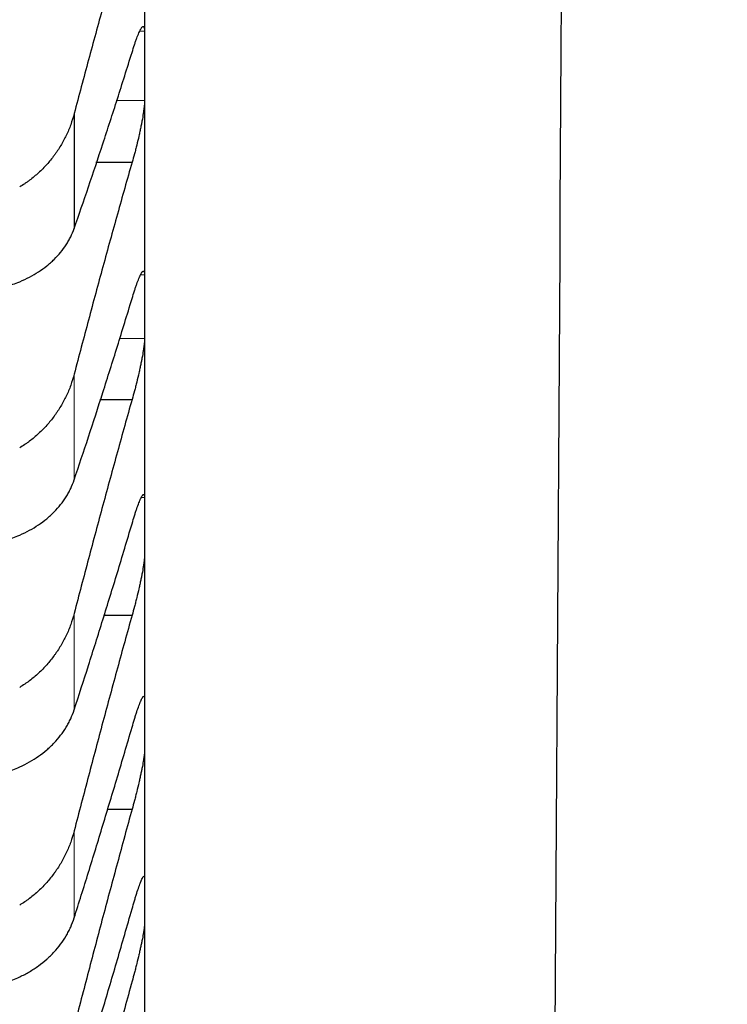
# Model space of a CAD drawing. Header units: inches. Extents: x 0 to 20790, y -12 to 14700.
# Tile 348 of 441: x 14198 to 14229, y 9694 to 9737. Entities that reach past the tile are written whole.
import ezdxf

# ---------------------------------------------------------------- set-up
doc = ezdxf.new("R2010")
doc.units = ezdxf.units.IN
doc.layers.add('1', color=7, linetype='Continuous', true_color=0xffffff)
doc.layers.add('254', color=7, linetype='Continuous', true_color=0xffffff)
doc.styles.add('latin_extended', font='simplex.shx')
doc.dimstyles.get("Standard").update_dxf_attribs({"dimtxt": 0.18, "dimasz": 0.18, "dimexe": 0.18, "dimexo": 0.0625, "dimgap": 0.09, "dimtad": 0, "dimtih": 1, "dimtoh": 1, "dimdec": 4, "dimzin": 0, "dimdsep": 46, "dimtxsty": 'Standard', "dimcen": 0.09, "dimadec": 0, "dimazin": 0, "dimtfac": 1, "dimtdec": 4, "dimtofl": 0, "dimtmove": 0, "dimatfit": 3, "dimfxl": 1, "dimtolj": 1, "dimtzin": 0, "dimarcsym": 0})

# ---------------------------------------------------------------- blocks, each defined once
blk = doc.blocks.new('_U6')
at = {"layer": '254', "color": 3, "linetype": 'Continuous', "lineweight": 13, "transparency": 16777216}
for p, q in [((14453.838, 10348.957), (14453.838, 8475.942)), ((14203.838, 10258.942), (14203.838, 8475.942)), ((14203.838, 8510.942), (12901.42, 8510.942)), ((14081.338, 8510.942), (13958.838, 8510.942)), ((14453.838, 8510.942), (14203.838, 8510.942)), ((14576.338, 8510.942), (14698.838, 8510.942))]:
    blk.add_line(p, q, dxfattribs=at)
at = {"layer": '254', "color": 3, "transparency": 16777216}
for points in [[(14081.338, 8490.525), (14081.338, 8531.358), (14203.838, 8510.942)], [(14576.338, 8531.358), (14576.338, 8490.525), (14453.838, 8510.942)]]:
    blk.add_solid(points, dxfattribs=at)
at = {"layer": 'Defpoints', "color": 0, "transparency": 16777216}
for p in [(14453.838, 10383.957), (14203.838, 10293.942), (14203.838, 8510.942)]:
    blk.add_point(p, dxfattribs=at)
at = {"layer": '254', "color": 2, "lineweight": 13, "transparency": 16777216, "insert": (12962.67, 8694.692), "char_height": 122.5, "attachment_point": 1, "style": 'latin_extended'}
blk.add_mtext('\\A1;250', dxfattribs=at)
blk = doc.blocks.new('_U7')
at = {"layer": '254', "color": 3, "linetype": 'Continuous', "lineweight": 13, "transparency": 16777216}
for p, q in [((14043.838, 10258.942), (14043.838, 8755.942)), ((14203.838, 10258.942), (14203.838, 8755.942)), ((14043.838, 8790.942), (12871.831, 8790.942)), ((13921.338, 8790.942), (13798.838, 8790.942)), ((14043.838, 8790.942), (14203.838, 8790.942)), ((14326.338, 8790.942), (14448.838, 8790.942))]:
    blk.add_line(p, q, dxfattribs=at)
at = {"layer": '254', "color": 3, "transparency": 16777216}
for points in [[(13921.338, 8770.525), (13921.338, 8811.358), (14043.838, 8790.942)], [(14326.338, 8811.358), (14326.338, 8770.525), (14203.838, 8790.942)]]:
    blk.add_solid(points, dxfattribs=at)
at = {"layer": 'Defpoints', "color": 0, "transparency": 16777216}
for p in [(14043.838, 10293.942), (14203.838, 10293.942), (14203.838, 8790.942)]:
    blk.add_point(p, dxfattribs=at)
at = {"layer": '254', "color": 2, "lineweight": 13, "transparency": 16777216, "insert": (12933.081, 9178.858), "char_height": 122.5, "attachment_point": 1, "style": 'latin_extended'}
blk.add_mtext('\\A1;\\C2;Flywheel\\P\\C2;90-240', dxfattribs=at)

msp = doc.modelspace()

# ---------------------------------------------------------------- linework, layer by layer
at = {"layer": '1', "color": 2, "linetype": 'Continuous', "lineweight": 25}
for p, q in [((14203.838, 9746.086), (14203.838, 9734.826)), ((14203.838, 9734.826), (14203.838, 9724.461)), ((14200.812, 9732.769), (14200.812, 9727.826)), ((14201.747, 9730.675), (14203.301, 9730.675)), ((14203.838, 9724.461), (14203.838, 9715.008)), ((14201.917, 9720.475), (14203.301, 9720.475)), ((14203.838, 9715.008), (14203.838, 9706.483)), ((14202.078, 9711.193), (14203.301, 9711.193)), ((14203.838, 9706.483), (14203.838, 9698.898)), ((14202.231, 9702.845), (14203.301, 9702.845)), ((14203.838, 9698.898), (14203.838, 9692.266))]:
    msp.add_line(p, q, dxfattribs=at)
at = {"layer": '1', "color": 110, "linetype": 'Continuous', "lineweight": 13}
for p, q in [((14203.632, 9736.321), (14203.836, 9736.321)), ((14202.619, 9733.33), (14203.836, 9733.33)), ((14203.668, 9725.832), (14203.836, 9725.832)), ((14202.751, 9723.09), (14203.836, 9723.09)), ((14200.812, 9721.562), (14200.812, 9717.011)), ((14203.702, 9716.252), (14203.836, 9716.252)), ((14200.812, 9711.271), (14200.812, 9707.121)), ((14200.812, 9701.914), (14200.812, 9698.171))]:
    msp.add_line(p, q, dxfattribs=at)
at = {"layer": '1', "color": 2, "linetype": 'Continuous', "lineweight": 25}
for points, knots in [([(14223.339, 9993.946), (14223.277, 9983.921), (14223.152, 9963.85), (14222.966, 9933.733), (14222.779, 9903.595), (14222.592, 9873.458), (14222.406, 9843.32), (14221.988, 9775.869), (14220.966, 9610.829), (14220.006, 9455.835), (14219.339, 9348.2)], [0, 0, 0, 0, 0.046575, 0.093246, 0.139917, 0.186588, 0.233259, 0.279931, 0.499952, 1, 1, 1, 1]), ([(14203.301, 9735.406), (14203.335, 9735.522), (14203.369, 9735.631), (14203.42, 9735.783), (14203.436, 9735.832), (14203.461, 9735.902), (14203.469, 9735.925), (14203.486, 9735.971), (14203.494, 9735.993), (14203.534, 9736.1), (14203.564, 9736.176), (14203.608, 9736.274), (14203.622, 9736.304), (14203.642, 9736.346), (14203.649, 9736.359), (14203.662, 9736.384), (14203.668, 9736.395), (14203.699, 9736.449), (14203.722, 9736.481), (14203.747, 9736.504), (14203.752, 9736.508), (14203.761, 9736.514), (14203.765, 9736.517), (14203.778, 9736.521), (14203.786, 9736.521), (14203.807, 9736.511), (14203.817, 9736.491), (14203.826, 9736.45), (14203.828, 9736.441), (14203.831, 9736.421), (14203.832, 9736.41), (14203.835, 9736.376), (14203.836, 9736.35), (14203.836, 9736.321)], [0, 0, 0, 0, 0.125, 0.125, 0.1875, 0.1875, 0.21875, 0.21875, 0.25, 0.25, 0.375, 0.375, 0.4375, 0.4375, 0.46875, 0.46875, 0.5, 0.5, 0.625, 0.625, 0.65625, 0.65625, 0.6875, 0.6875, 0.75, 0.75, 0.875, 0.875, 0.90625, 0.90625, 0.9375, 0.9375, 1, 1, 1, 1]), ([(14203.836, 9733.33), (14203.836, 9733.301), (14203.834, 9733.237), (14203.826, 9733.126), (14203.817, 9733.041), (14203.809, 9732.973), (14203.806, 9732.95), (14203.8, 9732.903), (14203.796, 9732.879), (14203.779, 9732.755), (14203.762, 9732.649), (14203.737, 9732.508), (14203.732, 9732.479), (14203.724, 9732.435), (14203.722, 9732.42), (14203.716, 9732.391), (14203.702, 9732.317), (14203.675, 9732.181), (14203.649, 9732.056), (14203.622, 9731.931), (14203.608, 9731.867), (14203.565, 9731.673), (14203.534, 9731.545), (14203.486, 9731.353), (14203.47, 9731.29), (14203.445, 9731.194), (14203.437, 9731.162), (14203.42, 9731.099), (14203.412, 9731.068), (14203.37, 9730.912), (14203.335, 9730.791), (14203.301, 9730.675)], [0, 0, 0, 0, 0.0625, 0.125, 0.1875, 0.1875, 0.21875, 0.21875, 0.25, 0.25, 0.375, 0.375, 0.40625, 0.40625, 0.421875, 0.421875, 0.4375, 0.5, 0.5625, 0.5625, 0.625, 0.625, 0.75, 0.75, 0.8125, 0.8125, 0.84375, 0.84375, 0.875, 0.875, 1, 1, 1, 1]), ([(14200.812, 9732.769), (14200.77, 9732.607), (14200.719, 9732.448), (14200.605, 9732.137), (14200.476, 9731.831), (14200.318, 9731.537), (14200.189, 9731.321), (14200.144, 9731.25), (14200.074, 9731.145), (14200.05, 9731.11), (14200.001, 9731.041), (14199.977, 9731.007), (14199.852, 9730.838), (14199.64, 9730.578), (14199.405, 9730.34), (14199.158, 9730.113), (14199.029, 9730.005), (14198.859, 9729.877), (14198.825, 9729.852), (14198.755, 9729.802), (14198.65, 9729.73), (14198.543, 9729.661), (14198.47, 9729.617)], [0, 0, 0, 0, 0.125, 0.125, 0.25, 0.375, 0.375, 0.4375, 0.4375, 0.46875, 0.46875, 0.5, 0.5, 0.625, 0.75, 0.75, 0.875, 0.875, 0.90625, 0.90625, 0.9375, 1, 1, 1, 1]), ([(14198.47, 9725.539), (14198.616, 9725.6), (14198.756, 9725.666), (14199.025, 9725.808), (14199.282, 9725.959), (14199.518, 9726.128), (14199.659, 9726.24), (14199.687, 9726.263), (14199.742, 9726.309), (14199.769, 9726.332), (14199.849, 9726.403), (14199.901, 9726.451), (14200.051, 9726.597), (14200.143, 9726.698), (14200.315, 9726.906), (14200.394, 9727.013), (14200.502, 9727.179), (14200.536, 9727.236), (14200.585, 9727.321), (14200.601, 9727.35), (14200.632, 9727.408), (14200.647, 9727.437), (14200.719, 9727.584), (14200.77, 9727.703), (14200.812, 9727.826)], [0, 0, 0, 0, 0.125, 0.125, 0.25, 0.375, 0.375, 0.40625, 0.40625, 0.4375, 0.4375, 0.5, 0.5, 0.625, 0.625, 0.75, 0.75, 0.8125, 0.8125, 0.84375, 0.84375, 0.875, 0.875, 1, 1, 1, 1]), ([(14203.301, 9724.811), (14203.335, 9724.929), (14203.369, 9725.04), (14203.42, 9725.197), (14203.436, 9725.247), (14203.461, 9725.32), (14203.469, 9725.344), (14203.486, 9725.392), (14203.494, 9725.415), (14203.534, 9725.527), (14203.564, 9725.606), (14203.608, 9725.711), (14203.622, 9725.744), (14203.642, 9725.789), (14203.649, 9725.803), (14203.662, 9725.83), (14203.668, 9725.843), (14203.699, 9725.903), (14203.722, 9725.939), (14203.747, 9725.969), (14203.752, 9725.975), (14203.761, 9725.984), (14203.765, 9725.987), (14203.778, 9725.996), (14203.786, 9725.998), (14203.807, 9725.996), (14203.817, 9725.981), (14203.826, 9725.947), (14203.828, 9725.939), (14203.831, 9725.922), (14203.832, 9725.912), (14203.835, 9725.882), (14203.836, 9725.858), (14203.836, 9725.832)], [0, 0, 0, 0, 0.125, 0.125, 0.1875, 0.1875, 0.21875, 0.21875, 0.25, 0.25, 0.375, 0.375, 0.4375, 0.4375, 0.46875, 0.46875, 0.5, 0.5, 0.625, 0.625, 0.65625, 0.65625, 0.6875, 0.6875, 0.75, 0.75, 0.875, 0.875, 0.90625, 0.90625, 0.9375, 0.9375, 1, 1, 1, 1]), ([(14195.982, 9725.368), (14195.986, 9725.367), (14195.989, 9725.366), (14195.996, 9725.365), (14195.999, 9725.364), (14196.009, 9725.362), (14196.029, 9725.359), (14196.075, 9725.35), (14196.168, 9725.333), (14196.247, 9725.321), (14196.405, 9725.298), (14196.51, 9725.286), (14196.824, 9725.261), (14197.032, 9725.257), (14197.343, 9725.273), (14197.446, 9725.282), (14197.602, 9725.302), (14197.654, 9725.31), (14197.757, 9725.328), (14197.809, 9725.338), (14197.964, 9725.371), (14198.067, 9725.397), (14198.269, 9725.46), (14198.37, 9725.497), (14198.47, 9725.539)], [0, 0, 0, 0, 0.003906, 0.003906, 0.007813, 0.007813, 0.015625, 0.03125, 0.0625, 0.125, 0.125, 0.25, 0.25, 0.5, 0.5, 0.625, 0.625, 0.6875, 0.6875, 0.75, 0.75, 0.875, 0.875, 1, 1, 1, 1]), ([(14203.836, 9723.09), (14203.836, 9723.064), (14203.834, 9723.005), (14203.826, 9722.9), (14203.817, 9722.819), (14203.809, 9722.755), (14203.806, 9722.732), (14203.8, 9722.687), (14203.796, 9722.664), (14203.779, 9722.545), (14203.762, 9722.442), (14203.737, 9722.304), (14203.732, 9722.276), (14203.724, 9722.233), (14203.722, 9722.218), (14203.716, 9722.189), (14203.702, 9722.117), (14203.675, 9721.983), (14203.649, 9721.86), (14203.622, 9721.736), (14203.608, 9721.673), (14203.565, 9721.48), (14203.534, 9721.352), (14203.486, 9721.16), (14203.47, 9721.096), (14203.445, 9721), (14203.437, 9720.968), (14203.42, 9720.905), (14203.412, 9720.873), (14203.37, 9720.716), (14203.335, 9720.594), (14203.301, 9720.475)], [0, 0, 0, 0, 0.0625, 0.125, 0.1875, 0.1875, 0.21875, 0.21875, 0.25, 0.25, 0.375, 0.375, 0.40625, 0.40625, 0.421875, 0.421875, 0.4375, 0.5, 0.5625, 0.5625, 0.625, 0.625, 0.75, 0.75, 0.8125, 0.8125, 0.84375, 0.84375, 0.875, 0.875, 1, 1, 1, 1]), ([(14200.812, 9721.562), (14200.77, 9721.399), (14200.719, 9721.239), (14200.605, 9720.925), (14200.476, 9720.617), (14200.318, 9720.322), (14200.189, 9720.105), (14200.144, 9720.033), (14200.074, 9719.927), (14200.05, 9719.892), (14200.001, 9719.822), (14199.977, 9719.788), (14199.852, 9719.618), (14199.64, 9719.357), (14199.405, 9719.117), (14199.158, 9718.889), (14199.029, 9718.781), (14198.859, 9718.652), (14198.825, 9718.627), (14198.755, 9718.577), (14198.65, 9718.504), (14198.543, 9718.435), (14198.47, 9718.391)], [0, 0, 0, 0, 0.125, 0.125, 0.25, 0.375, 0.375, 0.4375, 0.4375, 0.46875, 0.46875, 0.5, 0.5, 0.625, 0.75, 0.75, 0.875, 0.875, 0.90625, 0.90625, 0.9375, 1, 1, 1, 1]), ([(14198.47, 9714.637), (14198.616, 9714.701), (14198.756, 9714.77), (14199.025, 9714.917), (14199.282, 9715.074), (14199.518, 9715.251), (14199.659, 9715.367), (14199.687, 9715.39), (14199.742, 9715.438), (14199.769, 9715.462), (14199.849, 9715.536), (14199.901, 9715.585), (14200.051, 9715.737), (14200.143, 9715.842), (14200.315, 9716.058), (14200.394, 9716.169), (14200.502, 9716.342), (14200.536, 9716.4), (14200.585, 9716.489), (14200.601, 9716.519), (14200.632, 9716.579), (14200.647, 9716.609), (14200.719, 9716.761), (14200.77, 9716.885), (14200.812, 9717.011)], [0, 0, 0, 0, 0.125, 0.125, 0.25, 0.375, 0.375, 0.40625, 0.40625, 0.4375, 0.4375, 0.5, 0.5, 0.625, 0.625, 0.75, 0.75, 0.8125, 0.8125, 0.84375, 0.84375, 0.875, 0.875, 1, 1, 1, 1]), ([(14203.301, 9715.127), (14203.335, 9715.247), (14203.369, 9715.361), (14203.42, 9715.521), (14203.436, 9715.573), (14203.461, 9715.649), (14203.469, 9715.674), (14203.486, 9715.723), (14203.494, 9715.747), (14203.534, 9715.863), (14203.564, 9715.947), (14203.608, 9716.058), (14203.622, 9716.093), (14203.642, 9716.141), (14203.649, 9716.157), (14203.662, 9716.186), (14203.668, 9716.2), (14203.699, 9716.267), (14203.722, 9716.308), (14203.747, 9716.344), (14203.752, 9716.351), (14203.761, 9716.362), (14203.765, 9716.367), (14203.778, 9716.38), (14203.786, 9716.385), (14203.807, 9716.39), (14203.817, 9716.381), (14203.826, 9716.353), (14203.828, 9716.346), (14203.831, 9716.332), (14203.832, 9716.324), (14203.835, 9716.297), (14203.836, 9716.276), (14203.836, 9716.252)], [0, 0, 0, 0, 0.125, 0.125, 0.1875, 0.1875, 0.21875, 0.21875, 0.25, 0.25, 0.375, 0.375, 0.4375, 0.4375, 0.46875, 0.46875, 0.5, 0.5, 0.625, 0.625, 0.65625, 0.65625, 0.6875, 0.6875, 0.75, 0.75, 0.875, 0.875, 0.90625, 0.90625, 0.9375, 0.9375, 1, 1, 1, 1]), ([(14195.982, 9714.421), (14195.986, 9714.42), (14195.989, 9714.419), (14195.996, 9714.418), (14195.999, 9714.418), (14196.009, 9714.416), (14196.029, 9714.412), (14196.075, 9714.404), (14196.168, 9714.389), (14196.247, 9714.378), (14196.405, 9714.358), (14196.51, 9714.348), (14196.824, 9714.328), (14197.032, 9714.328), (14197.343, 9714.35), (14197.446, 9714.362), (14197.602, 9714.385), (14197.654, 9714.393), (14197.757, 9714.413), (14197.809, 9714.424), (14197.964, 9714.46), (14198.067, 9714.488), (14198.269, 9714.555), (14198.37, 9714.593), (14198.47, 9714.637)], [0, 0, 0, 0, 0.003906, 0.003906, 0.007812, 0.007812, 0.015625, 0.03125, 0.0625, 0.125, 0.125, 0.25, 0.25, 0.5, 0.5, 0.625, 0.625, 0.6875, 0.6875, 0.75, 0.75, 0.875, 0.875, 1, 1, 1, 1]), ([(14203.836, 9713.765), (14203.836, 9713.741), (14203.834, 9713.687), (14203.826, 9713.589), (14203.817, 9713.512), (14203.809, 9713.451), (14203.806, 9713.429), (14203.8, 9713.386), (14203.796, 9713.364), (14203.779, 9713.249), (14203.762, 9713.15), (14203.737, 9713.015), (14203.732, 9712.988), (14203.724, 9712.946), (14203.722, 9712.932), (14203.716, 9712.904), (14203.702, 9712.832), (14203.675, 9712.701), (14203.649, 9712.58), (14203.622, 9712.457), (14203.608, 9712.395), (14203.565, 9712.204), (14203.534, 9712.076), (14203.486, 9711.884), (14203.47, 9711.82), (14203.445, 9711.724), (14203.437, 9711.692), (14203.42, 9711.628), (14203.412, 9711.596), (14203.37, 9711.438), (14203.335, 9711.314), (14203.301, 9711.193)], [0, 0, 0, 0, 0.0625, 0.125, 0.1875, 0.1875, 0.21875, 0.21875, 0.25, 0.25, 0.375, 0.375, 0.40625, 0.40625, 0.421875, 0.421875, 0.4375, 0.5, 0.5625, 0.5625, 0.625, 0.625, 0.75, 0.75, 0.8125, 0.8125, 0.84375, 0.84375, 0.875, 0.875, 1, 1, 1, 1]), ([(14200.812, 9711.271), (14200.77, 9711.107), (14200.719, 9710.946), (14200.605, 9710.631), (14200.476, 9710.321), (14200.318, 9710.024), (14200.189, 9709.807), (14200.144, 9709.735), (14200.074, 9709.628), (14200.05, 9709.593), (14200.001, 9709.523), (14199.977, 9709.489), (14199.852, 9709.318), (14199.64, 9709.056), (14199.405, 9708.815), (14199.158, 9708.586), (14199.029, 9708.477), (14198.859, 9708.349), (14198.825, 9708.323), (14198.755, 9708.274), (14198.65, 9708.2), (14198.543, 9708.131), (14198.47, 9708.087)], [0, 0, 0, 0, 0.125, 0.125, 0.25, 0.375, 0.375, 0.4375, 0.4375, 0.46875, 0.46875, 0.5, 0.5, 0.625, 0.75, 0.75, 0.875, 0.875, 0.90625, 0.90625, 0.9375, 1, 1, 1, 1]), ([(14203.301, 9706.37), (14203.335, 9706.492), (14203.369, 9706.608), (14203.42, 9706.772), (14203.436, 9706.826), (14203.461, 9706.904), (14203.469, 9706.93), (14203.486, 9706.98), (14203.494, 9707.005), (14203.534, 9707.126), (14203.564, 9707.213), (14203.608, 9707.331), (14203.622, 9707.368), (14203.642, 9707.419), (14203.649, 9707.436), (14203.662, 9707.468), (14203.668, 9707.483), (14203.699, 9707.555), (14203.722, 9707.601), (14203.747, 9707.644), (14203.752, 9707.652), (14203.761, 9707.666), (14203.765, 9707.672), (14203.778, 9707.689), (14203.786, 9707.696), (14203.807, 9707.709), (14203.817, 9707.706), (14203.826, 9707.684), (14203.828, 9707.679), (14203.831, 9707.667), (14203.832, 9707.66), (14203.835, 9707.637), (14203.836, 9707.619), (14203.836, 9707.597)], [0, 0, 0, 0, 0.125, 0.125, 0.1875, 0.1875, 0.21875, 0.21875, 0.25, 0.25, 0.375, 0.375, 0.4375, 0.4375, 0.46875, 0.46875, 0.5, 0.5, 0.625, 0.625, 0.65625, 0.65625, 0.6875, 0.6875, 0.75, 0.75, 0.875, 0.875, 0.90625, 0.90625, 0.9375, 0.9375, 1, 1, 1, 1]), ([(14198.47, 9704.663), (14198.616, 9704.729), (14198.756, 9704.801), (14199.025, 9704.954), (14199.282, 9705.117), (14199.518, 9705.299), (14199.659, 9705.42), (14199.687, 9705.444), (14199.742, 9705.494), (14199.769, 9705.519), (14199.849, 9705.595), (14199.901, 9705.646), (14200.051, 9705.804), (14200.143, 9705.912), (14200.315, 9706.136), (14200.394, 9706.251), (14200.502, 9706.429), (14200.536, 9706.489), (14200.585, 9706.581), (14200.601, 9706.612), (14200.632, 9706.674), (14200.647, 9706.705), (14200.719, 9706.862), (14200.77, 9706.991), (14200.812, 9707.121)], [0, 0, 0, 0, 0.125, 0.125, 0.25, 0.375, 0.375, 0.40625, 0.40625, 0.4375, 0.4375, 0.5, 0.5, 0.625, 0.625, 0.75, 0.75, 0.8125, 0.8125, 0.84375, 0.84375, 0.875, 0.875, 1, 1, 1, 1]), ([(14203.836, 9705.369), (14203.836, 9705.347), (14203.834, 9705.298), (14203.826, 9705.207), (14203.817, 9705.135), (14203.809, 9705.076), (14203.806, 9705.056), (14203.8, 9705.015), (14203.796, 9704.993), (14203.779, 9704.884), (14203.762, 9704.788), (14203.737, 9704.657), (14203.732, 9704.63), (14203.724, 9704.59), (14203.722, 9704.576), (14203.716, 9704.548), (14203.702, 9704.479), (14203.675, 9704.35), (14203.649, 9704.231), (14203.622, 9704.11), (14203.608, 9704.048), (14203.565, 9703.859), (14203.534, 9703.732), (14203.486, 9703.541), (14203.47, 9703.477), (14203.445, 9703.38), (14203.437, 9703.348), (14203.42, 9703.284), (14203.412, 9703.252), (14203.37, 9703.092), (14203.335, 9702.967), (14203.301, 9702.845)], [0, 0, 0, 0, 0.0625, 0.125, 0.1875, 0.1875, 0.21875, 0.21875, 0.25, 0.25, 0.375, 0.375, 0.40625, 0.40625, 0.421875, 0.421875, 0.4375, 0.5, 0.5625, 0.5625, 0.625, 0.625, 0.75, 0.75, 0.8125, 0.8125, 0.84375, 0.84375, 0.875, 0.875, 1, 1, 1, 1]), ([(14195.982, 9704.401), (14195.986, 9704.401), (14195.989, 9704.4), (14195.996, 9704.399), (14195.999, 9704.399), (14196.009, 9704.397), (14196.029, 9704.394), (14196.075, 9704.387), (14196.168, 9704.373), (14196.247, 9704.363), (14196.405, 9704.346), (14196.51, 9704.338), (14196.824, 9704.324), (14197.032, 9704.328), (14197.343, 9704.356), (14197.446, 9704.369), (14197.602, 9704.395), (14197.654, 9704.405), (14197.757, 9704.426), (14197.809, 9704.438), (14197.964, 9704.477), (14198.067, 9704.507), (14198.269, 9704.578), (14198.37, 9704.618), (14198.47, 9704.663)], [0, 0, 0, 0, 0.003906, 0.003906, 0.007812, 0.007812, 0.015625, 0.03125, 0.0625, 0.125, 0.125, 0.25, 0.25, 0.5, 0.5, 0.625, 0.625, 0.6875, 0.6875, 0.75, 0.75, 0.875, 0.875, 1, 1, 1, 1]), ([(14200.812, 9701.914), (14200.77, 9701.749), (14200.719, 9701.588), (14200.605, 9701.271), (14200.476, 9700.96), (14200.318, 9700.663), (14200.189, 9700.444), (14200.144, 9700.372), (14200.074, 9700.265), (14200.05, 9700.23), (14200.001, 9700.16), (14199.977, 9700.125), (14199.852, 9699.954), (14199.64, 9699.691), (14199.405, 9699.45), (14199.158, 9699.221), (14199.029, 9699.112), (14198.859, 9698.983), (14198.825, 9698.958), (14198.755, 9698.908), (14198.65, 9698.834), (14198.543, 9698.765), (14198.47, 9698.721)], [0, 0, 0, 0, 0.125, 0.125, 0.25, 0.375, 0.375, 0.4375, 0.4375, 0.46875, 0.46875, 0.5, 0.5, 0.625, 0.75, 0.75, 0.875, 0.875, 0.90625, 0.90625, 0.9375, 1, 1, 1, 1]), ([(14203.301, 9698.554), (14203.335, 9698.677), (14203.369, 9698.795), (14203.42, 9698.964), (14203.436, 9699.019), (14203.461, 9699.099), (14203.469, 9699.125), (14203.486, 9699.177), (14203.494, 9699.203), (14203.534, 9699.328), (14203.564, 9699.419), (14203.608, 9699.543), (14203.622, 9699.582), (14203.642, 9699.637), (14203.649, 9699.654), (14203.662, 9699.689), (14203.668, 9699.705), (14203.699, 9699.783), (14203.722, 9699.834), (14203.747, 9699.883), (14203.752, 9699.892), (14203.761, 9699.908), (14203.765, 9699.916), (14203.778, 9699.936), (14203.786, 9699.947), (14203.807, 9699.968), (14203.817, 9699.969), (14203.826, 9699.954), (14203.828, 9699.95), (14203.831, 9699.941), (14203.832, 9699.935), (14203.835, 9699.916), (14203.836, 9699.901), (14203.836, 9699.881)], [0, 0, 0, 0, 0.125, 0.125, 0.1875, 0.1875, 0.21875, 0.21875, 0.25, 0.25, 0.375, 0.375, 0.4375, 0.4375, 0.46875, 0.46875, 0.5, 0.5, 0.625, 0.625, 0.65625, 0.65625, 0.6875, 0.6875, 0.75, 0.75, 0.875, 0.875, 0.90625, 0.90625, 0.9375, 0.9375, 1, 1, 1, 1]), ([(14198.47, 9695.633), (14198.616, 9695.701), (14198.756, 9695.775), (14199.025, 9695.934), (14199.282, 9696.102), (14199.518, 9696.291), (14199.659, 9696.415), (14199.687, 9696.441), (14199.742, 9696.492), (14199.769, 9696.518), (14199.849, 9696.596), (14199.901, 9696.649), (14200.051, 9696.812), (14200.143, 9696.924), (14200.315, 9697.155), (14200.394, 9697.273), (14200.502, 9697.457), (14200.536, 9697.519), (14200.585, 9697.614), (14200.601, 9697.646), (14200.632, 9697.71), (14200.647, 9697.742), (14200.719, 9697.904), (14200.77, 9698.036), (14200.812, 9698.171)], [0, 0, 0, 0, 0.125, 0.125, 0.25, 0.375, 0.375, 0.40625, 0.40625, 0.4375, 0.4375, 0.5, 0.5, 0.625, 0.625, 0.75, 0.75, 0.8125, 0.8125, 0.84375, 0.84375, 0.875, 0.875, 1, 1, 1, 1]), ([(14203.836, 9697.915), (14203.836, 9697.896), (14203.834, 9697.852), (14203.826, 9697.768), (14203.817, 9697.7), (14203.809, 9697.645), (14203.806, 9697.626), (14203.8, 9697.586), (14203.796, 9697.566), (14203.779, 9697.462), (14203.762, 9697.369), (14203.737, 9697.243), (14203.732, 9697.217), (14203.724, 9697.177), (14203.722, 9697.164), (14203.716, 9697.137), (14203.702, 9697.069), (14203.675, 9696.944), (14203.649, 9696.827), (14203.622, 9696.707), (14203.608, 9696.646), (14203.565, 9696.459), (14203.534, 9696.333), (14203.486, 9696.142), (14203.47, 9696.079), (14203.445, 9695.982), (14203.437, 9695.95), (14203.42, 9695.885), (14203.412, 9695.853), (14203.37, 9695.693), (14203.335, 9695.567), (14203.301, 9695.443)], [0, 0, 0, 0, 0.0625, 0.125, 0.1875, 0.1875, 0.21875, 0.21875, 0.25, 0.25, 0.375, 0.375, 0.40625, 0.40625, 0.421875, 0.421875, 0.4375, 0.5, 0.5625, 0.5625, 0.625, 0.625, 0.75, 0.75, 0.8125, 0.8125, 0.84375, 0.84375, 0.875, 0.875, 1, 1, 1, 1]), ([(14195.982, 9695.327), (14195.986, 9695.326), (14195.989, 9695.326), (14195.996, 9695.325), (14195.999, 9695.324), (14196.009, 9695.323), (14196.029, 9695.32), (14196.075, 9695.313), (14196.168, 9695.301), (14196.247, 9695.293), (14196.405, 9695.279), (14196.51, 9695.272), (14196.824, 9695.264), (14197.032, 9695.271), (14197.343, 9695.305), (14197.446, 9695.321), (14197.602, 9695.349), (14197.654, 9695.36), (14197.757, 9695.383), (14197.809, 9695.396), (14197.964, 9695.438), (14198.067, 9695.47), (14198.269, 9695.544), (14198.37, 9695.586), (14198.47, 9695.633)], [0, 0, 0, 0, 0.003906, 0.003906, 0.007813, 0.007813, 0.015625, 0.03125, 0.0625, 0.125, 0.125, 0.25, 0.25, 0.5, 0.5, 0.625, 0.625, 0.6875, 0.6875, 0.75, 0.75, 0.875, 0.875, 1, 1, 1, 1])]:
    msp.add_open_spline(points, degree=3, knots=knots, dxfattribs=at)
for points in [[(14203.301, 9741.777), (14203.09, 9741.051), (14202.67, 9739.587), (14202.045, 9737.353), (14201.426, 9735.083), (14201.016, 9733.545), (14200.812, 9732.769)], [(14203.836, 9736.321), (14203.838, 9735.823), (14203.838, 9735.324), (14203.838, 9734.826)], [(14200.812, 9727.826), (14201.016, 9728.41), (14201.426, 9729.604), (14202.045, 9731.464), (14202.67, 9733.394), (14203.09, 9734.728), (14203.301, 9735.406)], [(14203.838, 9734.826), (14203.838, 9734.327), (14203.838, 9733.829), (14203.836, 9733.33)], [(14203.301, 9730.675), (14203.09, 9729.937), (14202.67, 9728.451), (14202.045, 9726.189), (14201.426, 9723.894), (14201.016, 9722.343), (14200.812, 9721.562)], [(14203.836, 9725.832), (14203.838, 9725.375), (14203.838, 9724.918), (14203.838, 9724.461)], [(14200.812, 9717.011), (14201.016, 9717.617), (14201.426, 9718.851), (14202.045, 9720.768), (14202.67, 9722.751), (14203.09, 9724.117), (14203.301, 9724.811)], [(14203.838, 9724.461), (14203.838, 9724.004), (14203.838, 9723.547), (14203.836, 9723.09)], [(14203.301, 9720.475), (14203.09, 9719.726), (14202.67, 9718.22), (14202.045, 9715.933), (14201.426, 9713.619), (14201.016, 9712.057), (14200.812, 9711.271)], [(14203.836, 9716.252), (14203.838, 9715.837), (14203.838, 9715.423), (14203.838, 9715.008)], [(14200.812, 9707.121), (14201.016, 9707.747), (14201.426, 9709.019), (14202.045, 9710.989), (14202.67, 9713.022), (14203.09, 9714.418), (14203.301, 9715.127)], [(14203.838, 9715.008), (14203.838, 9714.594), (14203.838, 9714.18), (14203.836, 9713.765)], [(14203.301, 9711.193), (14203.09, 9710.435), (14202.67, 9708.912), (14202.045, 9706.604), (14201.426, 9704.272), (14201.016, 9702.703), (14200.812, 9701.914)], [(14203.836, 9707.597), (14203.838, 9707.226), (14203.838, 9706.854), (14203.838, 9706.483)], [(14200.812, 9698.171), (14201.016, 9698.815), (14201.426, 9700.124), (14202.045, 9702.145), (14202.67, 9704.223), (14203.09, 9705.648), (14203.301, 9706.37)], [(14203.838, 9706.483), (14203.838, 9706.112), (14203.838, 9705.74), (14203.836, 9705.369)], [(14203.301, 9702.845), (14203.09, 9702.079), (14202.67, 9700.54), (14202.045, 9698.215), (14201.426, 9695.87), (14201.016, 9694.295), (14200.812, 9693.504)], [(14203.836, 9699.881), (14203.838, 9699.554), (14203.838, 9699.226), (14203.838, 9698.898)], [(14203.838, 9698.898), (14203.838, 9698.571), (14203.838, 9698.243), (14203.836, 9697.915)], [(14200.812, 9690.174), (14201.016, 9690.837), (14201.426, 9692.179), (14202.045, 9694.247), (14202.67, 9696.369), (14203.09, 9697.82), (14203.301, 9698.554)], [(14203.301, 9695.443), (14203.09, 9694.67), (14202.67, 9693.119), (14202.045, 9690.779), (14201.426, 9688.426), (14201.016, 9686.848), (14200.812, 9686.057)]]:
    msp.add_open_spline(points, degree=3, dxfattribs=at)

# ---------------------------------------------------------------- dimensions: what is measured, and where the dimension line sits
at = {"layer": '254', "color": 2, "linetype": 'Continuous', "lineweight": 13}
dim = msp.add_linear_dim(base=(14203.838, 8510.942), p1=(14453.838, 10383.957), p2=(14203.838, 10293.942), dimstyle='Standard', override={"dimscale": 35, "dimtxt": 3.5, "dimasz": 3.5, "dimexe": 1, "dimexo": 1, "dimgap": 1.75, "dimtad": 1, "dimtih": 1, "dimtoh": 0, "dimdec": 2, "dimlfac": 1, "dimzin": 8, "dimdsep": 46, "dimlunit": 2, "dimtxsty": 'latin_extended', "dimsah": 1, "dimse1": 0, "dimse2": 0, "dimsd1": 0, "dimsd2": 0, "dimclrd": 3, "dimclre": 3, "dimclrt": 2, "dimtol": 0, "dimtm": -0.1, "dimtfac": 0.714286, "dimtdec": 3, "dimtofl": 1, "dimtmove": 0, "dimtzin": 8, "dimlwd": 13, "dimlwe": 13}, dxfattribs=at)
dim.commit()
dim.dimension.update_dxf_attribs({"geometry": '_U6', "text_midpoint": (13120.17, 8510.942), "dimtype": 160})
dim = msp.add_linear_dim(base=(14203.838, 8790.942), p1=(14043.838, 10293.942), p2=(14203.838, 10293.942), text='\\C2;Flywheel\\P\\C2;90-240', dimstyle='Standard', override={"dimscale": 35, "dimtxt": 3.5, "dimasz": 3.5, "dimexe": 1, "dimexo": 1, "dimgap": 1.75, "dimtad": 1, "dimtih": 1, "dimtoh": 0, "dimdec": 2, "dimlfac": 0.028571, "dimzin": 8, "dimdsep": 46, "dimlunit": 2, "dimpost": '', "dimtxsty": 'latin_extended', "dimsah": 1, "dimse1": 0, "dimse2": 0, "dimsd1": 0, "dimsd2": 0, "dimclrd": 3, "dimclre": 3, "dimclrt": 2, "dimtol": 0, "dimtm": -0.1, "dimtfac": 0.714286, "dimtdec": 3, "dimtofl": 1, "dimtmove": 0, "dimtzin": 8, "dimlwd": 13, "dimlwe": 13}, dxfattribs=at)
dim.commit()
dim.dimension.update_dxf_attribs({"geometry": '_U7', "text_midpoint": (13283.081, 8790.942), "dimtype": 160})

doc.saveas('drawing.dxf')
